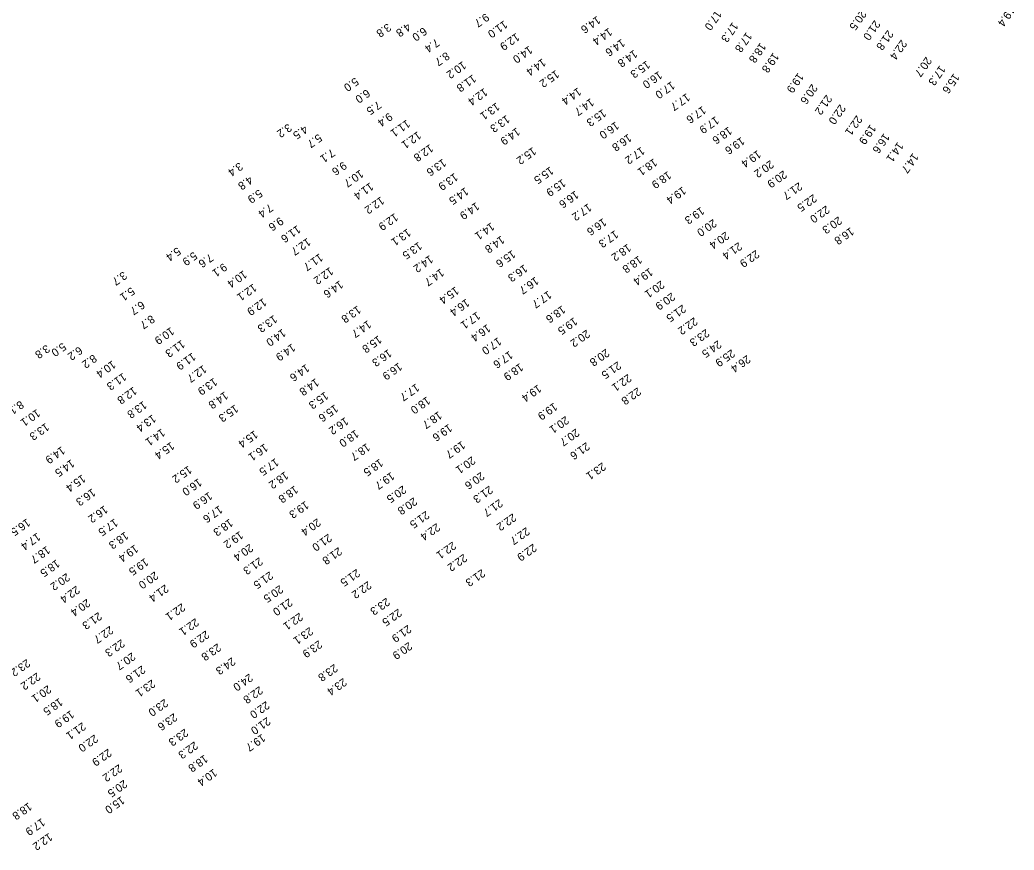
# Model space of a CAD drawing. Extents: x 1023796 to 1112670, y 656573 to 837340.
# Drawn here: x 1036739 to 1037360, y 780205 to 780723 of the extents above; entities that cross this region are included whole.
import ezdxf

# ---------------------------------------------------------------- set-up
doc = ezdxf.new("R2010")
doc.units = 0
doc.layers.add('V-TOPO-SOUN', color=7, linetype='Continuous')

msp = doc.modelspace()

# ---------------------------------------------------------------- texts
at = {"layer": 'V-TOPO-SOUN'}
for s, rotation, p in [('17.0 ', 235, (1037173.6, 780729.89)), ('20.5 ', 235, (1037263.98, 780729.96)), ('19.4 ', 235, (1037356.64, 780732.27)), ('9.7', 215, (1037029.77, 780727.9)), ('11.0 ', 215, (1037041.24, 780723.34)), ('14.6 ', 215, (1037099.33, 780726.16)), ('17.3 ', 235, (1037183.93, 780722.44)), ('21.0 ', 235, (1037272.61, 780723.65)), ('3.8', 215, (1036968.56, 780721.58)), ('4.8', 215, (1036980.84, 780721.83)), ('6.0', 215, (1036990.97, 780719.21)), ('12.9 ', 215, (1037048.78, 780715.54)), ('14.4 ', 215, (1037106.65, 780718.76)), ('17.8 ', 235, (1037192.54, 780716.13)), ('21.8 ', 235, (1037280.8, 780717.5)), ('7.4', 215, (1036998.8, 780712.05)), ('14.6 ', 215, (1037114.63, 780711.84)), ('18.8 ', 235, (1037201.25, 780709.55)), ('22.4 ', 235, (1037289.27, 780711.47)), ('8.7', 215, (1037005.06, 780703.74)), ('14.0 ', 215, (1037056.85, 780707.53)), ('14.8 ', 215, (1037122.35, 780705.01)), ('19.8 ', 235, (1037209.33, 780703.37)), ('10.2 ', 215, (1037015.45, 780697.93)), ('14.4 ', 215, (1037065.2, 780699.65)), ('15.3 ', 215, (1037130.29, 780698.26)), ('20.7 ', 235, (1037304.77, 780700.83)), ('15.2 ', 215, (1037073.52, 780692.38)), ('16.0 ', 215, (1037137.89, 780691.76)), ('19.9 ', 235, (1037224.83, 780690.77)), ('17.3 ', 235, (1037313.34, 780695.42)), ('5.0', 215, (1036948.28, 780687.75)), ('11.8 ', 215, (1037021.7, 780689.59)), ('17.0 ', 215, (1037145.79, 780685.37)), ('15.6 ', 235, (1037322.08, 780690.43)), ('6.0', 215, (1036955.45, 780680.47)), ('12.4 ', 215, (1037028.83, 780681.14)), ('14.4 ', 215, (1037087.35, 780681.46)), ('20.6 ', 235, (1037233.41, 780683.79)), ('7.5', 215, (1036962.37, 780673.14)), ('13.1 ', 215, (1037036.4, 780672.06)), ('14.7 ', 215, (1037095.31, 780674.77)), ('17.7 ', 215, (1037155.23, 780677.91)), ('21.2 ', 235, (1037242.49, 780677.08)), ('15.3 ', 215, (1037102.87, 780667.99)), ('17.6 ', 215, (1037165.2, 780669.91)), ('22.0 ', 235, (1037251, 780671.13)), ('9.4', 215, (1036969.4, 780665.8)), ('11.1 ', 215, (1036980.45, 780661.41)), ('13.3 ', 215, (1037042.7, 780664.26)), ('16.0 ', 215, (1037110.93, 780660.25)), ('17.9 ', 215, (1037173.35, 780663.55)), ('22.1 ', 235, (1037261.33, 780664.19)), ('3.2', 215, (1036906.51, 780658.94)), ('4.5', 215, (1036916.5, 780657.92)), ('12.1 ', 215, (1036987.31, 780654.12)), ('14.9 ', 215, (1037049.08, 780656.44)), ('18.6 ', 215, (1037181.45, 780657.01)), ('19.9 ', 235, (1037269.95, 780658.57)), ('5.7', 215, (1036925.38, 780652.57)), ('16.8 ', 215, (1037118.78, 780652.52)), ('19.6 ', 215, (1037189.34, 780650.57)), ('16.6 ', 235, (1037278.48, 780653.01)), ('14.1 ', 235, (1037287.09, 780647.56)), ('7.1', 215, (1036933.49, 780643.25)), ('12.8 ', 215, (1036994.92, 780646.08)), ('15.2 ', 215, (1037059.16, 780644.27)), ('17.2 ', 215, (1037126.93, 780644.47)), ('19.4 ', 215, (1037199.56, 780642.36)), ('9.6', 215, (1036940.83, 780635.27)), ('13.6 ', 215, (1037002.97, 780637.03)), ('18.1 ', 215, (1037134.74, 780637.23)), ('20.2 ', 215, (1037207.52, 780636.08)), ('14.7 ', 235, (1037296.51, 780640.66)), ('3.4', 215, (1036875.95, 780634.77)), ('10.7 ', 215, (1036951.34, 780630.12)), ('15.5 ', 215, (1037070.03, 780632.09)), ('18.9 ', 215, (1037143.52, 780629.22)), ('20.9 ', 215, (1037215.73, 780629.68)), ('4.8', 215, (1036882.21, 780626.26)), ('11.4 ', 215, (1036957.57, 780622.17)), ('13.9 ', 215, (1037010.31, 780628.08)), ('15.9 ', 215, (1037077.64, 780624.33)), ('21.7 ', 215, (1037225.31, 780622.3)), ('5.9', 215, (1036888.18, 780617.89)), ('14.5 ', 215, (1037016.96, 780619.18)), ('16.6 ', 215, (1037085.71, 780617.02)), ('19.4 ', 215, (1037152.75, 780619.59)), ('12.2 ', 215, (1036964.31, 780613.4)), ('14.9 ', 215, (1037023.71, 780609.86)), ('22.5 ', 215, (1037234.39, 780614.85)), ('7.4', 215, (1036894.83, 780608.91)), ('17.2 ', 215, (1037093.78, 780609.1)), ('19.3 ', 215, (1037164.2, 780606.99)), ('22.0 ', 215, (1037242.41, 780607.77)), ('9.6', 215, (1036901.3, 780600.64)), ('12.9 ', 215, (1036972.96, 780603.03)), ('16.6 ', 215, (1037103.06, 780599.9)), ('20.0 ', 215, (1037171.82, 780599.32)), ('20.3 ', 215, (1037250.09, 780600.97)), ('11.6 ', 215, (1036912.09, 780595.44)), ('13.1 ', 215, (1036980.93, 780593.4)), ('14.1 ', 215, (1037033.15, 780597.16)), ('17.3 ', 215, (1037110.45, 780592.31)), ('20.4 ', 215, (1037179.65, 780591.48)), ('16.8 ', 215, (1037257.61, 780594.18)), ('12.7 ', 215, (1036918.4, 780587.54)), ('13.5 ', 215, (1036987.89, 780585.08)), ('14.8 ', 215, (1037039.4, 780588.91)), ('21.4 ', 215, (1037187.7, 780584.86)), ('5.4', 215, (1036837.21, 780581.77)), ('5.9', 215, (1036847.47, 780578.95)), ('15.6 ', 215, (1037046.27, 780579.95)), ('18.2 ', 215, (1037118.43, 780583.9)), ('22.9 ', 215, (1037198.54, 780580)), ('7.6', 215, (1036857.53, 780577.76)), ('11.7 ', 215, (1036926.03, 780577.88)), ('14.2 ', 215, (1036994.81, 780576.79)), ('18.8 ', 215, (1037125.3, 780576.45)), ('3.7', 215, (1036803.6, 780566.63)), ('9.1', 215, (1036866.09, 780571.86)), ('10.4 ', 215, (1036878.57, 780567.3)), ('12.2 ', 215, (1036932.47, 780569.32)), ('14.7 ', 215, (1037001.67, 780568.41)), ('16.3 ', 215, (1037053.77, 780570.96)), ('19.4 ', 215, (1037132.05, 780568.8)), ('14.6 ', 215, (1036938.64, 780560.96)), ('16.7 ', 215, (1037060.77, 780563.26)), ('20.1 ', 215, (1037139.23, 780560.87)), ('5.1', 215, (1036808.46, 780556.86)), ('12.1 ', 215, (1036884.66, 780558.98)), ('15.4 ', 215, (1037010.91, 780557.18)), ('17.7 ', 215, (1037068.8, 780554.56)), ('6.7', 215, (1036814.77, 780548.24)), ('12.9 ', 215, (1036890.86, 780549.93)), ('16.4 ', 215, (1037017.56, 780549.53)), ('20.9 ', 215, (1037145.87, 780553.36)), ('13.8 ', 215, (1036949.74, 780545.28)), ('17.1 ', 215, (1037024.28, 780541.48)), ('18.6 ', 215, (1037077.48, 780545.32)), ('21.5 ', 215, (1037152.68, 780545.86)), ('8.7', 215, (1036820.92, 780539.42)), ('13.3 ', 215, (1036897.43, 780539.35)), ('14.7 ', 215, (1036956.16, 780536.12)), ('19.5 ', 215, (1037084.91, 780537.95)), ('22.2 ', 215, (1037159.96, 780537.95)), ('10.9 ', 215, (1036833.15, 780531.84)), ('14.0 ', 215, (1036902.82, 780530.75)), ('16.4 ', 215, (1037030.71, 780533.66)), ('20.2 ', 215, (1037092.76, 780530.21)), ('23.3 ', 215, (1037167.3, 780530.65)), ('11.3 ', 215, (1036839.84, 780523.82)), ('15.8 ', 215, (1036962.76, 780526.58)), ('17.0 ', 215, (1037037.5, 780525.48)), ('24.5 ', 215, (1037174.84, 780523.61)), ('3.8', 215, (1036755.46, 780520.91)), ('5.0', 215, (1036765.63, 780522.18)), ('6.2', 215, (1036775.86, 780519.84)), ('14.9 ', 215, (1036908.81, 780521.56)), ('16.3 ', 215, (1036968.98, 780518.05)), ('17.6 ', 215, (1037044.61, 780517)), ('20.8 ', 215, (1037104.87, 780518.27)), ('25.9 ', 215, (1037183.27, 780517.96)), ('8.2', 215, (1036784.77, 780514.85)), ('10.4 ', 215, (1036796.65, 780510.99)), ('11.9 ', 215, (1036846.61, 780515.91)), ('21.5 ', 215, (1037112.18, 780510.39)), ('26.4 ', 215, (1037192.98, 780514.37)), ('12.7 ', 215, (1036853.4, 780508.15)), ('14.6 ', 215, (1036917.58, 780508.77)), ('16.9 ', 215, (1036975.44, 780509.67)), ('18.9 ', 215, (1037051.08, 780509.3)), ('11.3 ', 215, (1036803.29, 780503.29)), ('13.9 ', 215, (1036860.07, 780500.19)), ('14.8 ', 215, (1036923.56, 780499.85)), ('22.1 ', 215, (1037118.68, 780502.56)), ('12.8 ', 215, (1036809.82, 780494.56)), ('17.7 ', 215, (1036986.26, 780496.59)), ('19.4 ', 215, (1037062.43, 780495.96)), ('22.8 ', 215, (1037124.63, 780494.16)), ('8.1', 215, (1036739.17, 780485.94)), ('13.8 ', 215, (1036816.02, 780485.73)), ('14.8 ', 215, (1036866.8, 780491.64)), ('15.3 ', 215, (1036929.4, 780491.5)), ('18.0 ', 215, (1036993.02, 780488.49)), ('10.1 ', 215, (1036749.47, 780480.66)), ('15.3 ', 215, (1036873.17, 780483.4)), ('15.6 ', 215, (1036935.54, 780483.53)), ('18.7 ', 215, (1037000.34, 780479.28)), ('19.9 ', 215, (1037072.4, 780484.66)), ('13.4 ', 215, (1036821.75, 780477.27)), ('16.2 ', 215, (1036941.95, 780475.58)), ('20.1 ', 215, (1037079.65, 780476.25)), ('13.3 ', 215, (1036755.05, 780472)), ('14.1 ', 215, (1036827.42, 780468.5)), ('15.4 ', 215, (1036885.4, 780467.33)), ('18.0 ', 215, (1036948.42, 780467.78)), ('19.6 ', 215, (1037006.71, 780471.38)), ('20.7 ', 215, (1037086.14, 780468.48)), ('19.7 ', 215, (1037014.84, 780460.72)), ('14.9 ', 215, (1036764.97, 780457.39)), ('15.4 ', 215, (1036833.22, 780460.16)), ('16.1 ', 215, (1036891.67, 780459.1)), ('18.7 ', 215, (1036955.45, 780459.35)), ('21.6 ', 215, (1037092.61, 780459.93)), ('14.5 ', 215, (1036770.93, 780449.26)), ('17.5 ', 215, (1036898.46, 780449.95)), ('18.5 ', 215, (1036963.58, 780449.63)), ('20.1 ', 215, (1037021.22, 780451.1)), ('15.2 ', 215, (1036844.15, 780445.31)), ('23.1 ', 215, (1037102.63, 780447.3)), ('15.4 ', 215, (1036777.8, 780439.78)), ('16.0 ', 215, (1036850.4, 780437.39)), ('18.2 ', 215, (1036904.46, 780441.7)), ('19.7 ', 215, (1036970.7, 780441.35)), ('20.6 ', 215, (1037026.83, 780441.36)), ('16.3 ', 215, (1036784.04, 780431.07)), ('18.8 ', 215, (1036910.5, 780432.87)), ('20.5 ', 215, (1036978.06, 780432.9)), ('21.3 ', 215, (1037032.07, 780432.79)), ('16.9 ', 215, (1036856.95, 780428.9)), ('20.8 ', 215, (1036984.85, 780425.51)), ('21.7 ', 215, (1037038.26, 780424.42)), ('16.2 ', 215, (1036791.68, 780420.45)), ('17.6 ', 215, (1036863.37, 780420.46)), ('19.3 ', 215, (1036917.17, 780423.22)), ('16.5 ', 215, (1036743.26, 780412.31)), ('17.5 ', 215, (1036798.01, 780412.24)), ('18.3 ', 215, (1036869.83, 780412.16)), ('20.4 ', 215, (1036924.62, 780412.36)), ('21.5 ', 215, (1036992.47, 780417.02)), ('22.2 ', 215, (1037046.73, 780415.48)), ('22.4 ', 215, (1036999.13, 780409.38)), ('22.7 ', 215, (1037055.12, 780406.84)), ('17.4 ', 215, (1036749.65, 780403.38)), ('18.3 ', 215, (1036804.56, 780404.08)), ('19.2 ', 215, (1036876.24, 780404.44)), ('21.0 ', 215, (1036931.53, 780402.75)), ('18.7 ', 215, (1036755.66, 780395.18)), ('19.4 ', 215, (1036810.68, 780395.99)), ('20.4 ', 215, (1036882.42, 780396.47)), ('21.8 ', 215, (1036937.88, 780394.36)), ('22.1 ', 215, (1037009.13, 780397.85)), ('22.9 ', 215, (1037059.46, 780396.56)), ('18.5 ', 215, (1036761.7, 780386.69)), ('19.5 ', 215, (1036817.03, 780387.61)), ('21.3 ', 215, (1036888.45, 780388.09)), ('22.2 ', 215, (1037016.03, 780390.2)), ('21.5 ', 215, (1036949.14, 780380.77)), ('21.3 ', 215, (1037027.31, 780380.68)), ('20.2 ', 215, (1036768.02, 780378.2)), ('20.0 ', 215, (1036823.18, 780379.22)), ('21.5 ', 215, (1036894.84, 780379.24)), ('22.4 ', 215, (1036774.17, 780370.28)), ('21.4 ', 215, (1036829.61, 780371.08)), ('20.5 ', 215, (1036901.12, 780370.67)), ('22.2 ', 215, (1036956.27, 780373.18)), ('20.4 ', 215, (1036780.73, 780362.1)), ('21.0 ', 215, (1036907, 780362.44)), ('23.3 ', 215, (1036967.8, 780362.79)), ('22.1 ', 215, (1036839.99, 780359.35)), ('22.5 ', 215, (1036975.24, 780355.97)), ('21.3 ', 215, (1036787.99, 780353.85)), ('22.1 ', 215, (1036848.54, 780350.02)), ('22.1 ', 215, (1036913.49, 780353.44)), ('22.7 ', 215, (1036795.1, 780345.18)), ('23.1 ', 215, (1036919.83, 780344.47)), ('21.9 ', 215, (1036981.21, 780345.83)), ('22.3 ', 215, (1036802.23, 780336.86)), ('22.9 ', 215, (1036855.03, 780342.34)), ('23.8 ', 215, (1036862.34, 780334.31)), ('23.9 ', 215, (1036925.49, 780336.22)), ('20.9 ', 215, (1036981.72, 780335.15)), ('23.2 ', 215, (1036743.18, 780324.49)), ('20.7 ', 215, (1036808.88, 780328.63)), ('24.3 ', 215, (1036871.37, 780325.58)), ('21.6 ', 215, (1036815.11, 780320.48)), ('23.8 ', 215, (1036935.23, 780321.4)), ('22.2 ', 215, (1036749.58, 780316.09)), ('23.1 ', 215, (1036821.33, 780311.7)), ('24.0 ', 215, (1036882.2, 780315.43)), ('23.4 ', 215, (1036940.88, 780312.64)), ('20.1 ', 215, (1036756.34, 780308.2)), ('22.8 ', 215, (1036888.48, 780307.55)), ('18.5 ', 215, (1036763.55, 780300.23)), ('23.0 ', 215, (1036829.26, 780299.62)), ('22.0 ', 215, (1036892.67, 780298.23)), ('19.9 ', 215, (1036770.63, 780292.53)), ('23.6 ', 215, (1036835.07, 780290.7)), ('21.0 ', 215, (1036893.24, 780288.24)), ('21.1 ', 215, (1036777.91, 780285.01)), ('23.3 ', 215, (1036841.87, 780281.05)), ('22.0 ', 215, (1036785.55, 780277.38)), ('19.7 ', 215, (1036890.09, 780277.77)), ('22.9 ', 215, (1036794.05, 780268.52)), ('22.3 ', 215, (1036847.94, 780273.06)), ('18.8 ', 215, (1036854.15, 780264.81)), ('22.2 ', 215, (1036800.72, 780258.81)), ('10.4 ', 215, (1036859.91, 780256.04)), ('20.5 ', 215, (1036803.84, 780249.09)), ('15.0 ', 215, (1036802.21, 780238.83)), ('18.8 ', 215, (1036744.29, 780234.95)), ('17.9 ', 215, (1036752.5, 780225.16)), ('12.2 ', 215, (1036757.09, 780215.92))]:
    msp.add_text(s, height=5, rotation=rotation, dxfattribs=at).set_placement(p)

doc.saveas('drawing.dxf')
